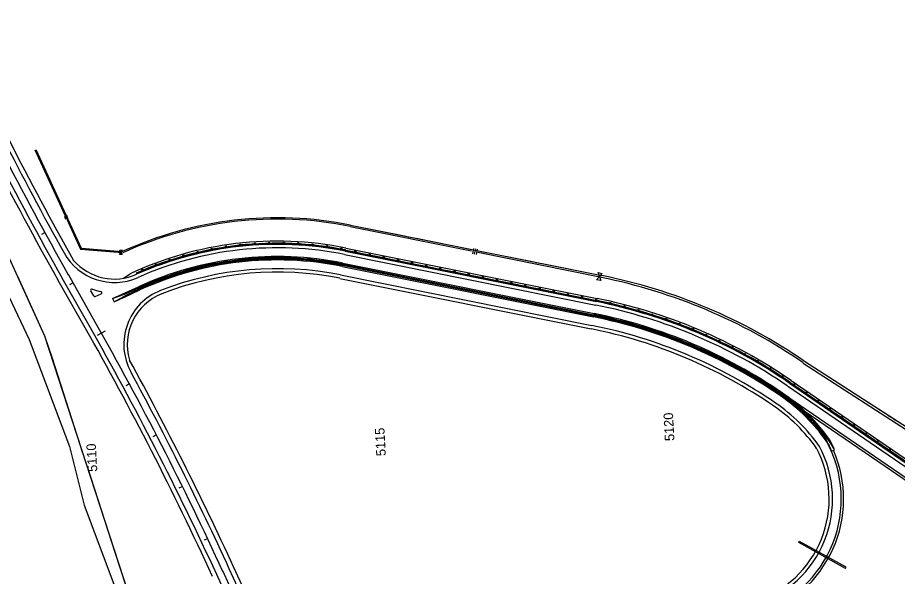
# Model space of a CAD drawing. Extents: x 192699 to 285914, y 194342 to 233219.
# Drawn here: x 255487 to 257009, y 225252 to 226219 of the extents above; entities that cross this region are included whole.
import ezdxf

# ---------------------------------------------------------------- set-up
doc = ezdxf.new("R2010")
doc.units = 0
for name, color, linetype in [('CENT LINE', 7, 'Continuous'), ('CONCRETE', 7, 'Continuous'), ('DRAINAGE', 7, 'Continuous'), ('Flood Plain', 7, 'Continuous'), ('GUARDRAIL', 7, 'Continuous'), ('R-W - CofA', 7, 'Continuous'), ('R_Proposed Guardrail', 7, 'Continuous'), ('ROAD', 7, 'Continuous'), ('SHOULDER', 7, 'Continuous'), ('STATIONING1', 7, 'Continuous'), ('STATIONING2', 7, 'Continuous')]:
    doc.layers.add(name, color=color, linetype=linetype)

msp = doc.modelspace()

# ---------------------------------------------------------------- linework, layer by layer
at = {"layer": 'CENT LINE'}
for p, q in [((255621.3, 225692.4), (255574.8, 225774.5)), ((256808.7, 225567.1), (256808.7, 225567.1)), ((255911.7, 225109.9), (255842.4, 225260.6))]:
    msp.add_line(p, q, dxfattribs=at)
for centre, start, end in [((260559.7, 228599.1), 204.63334, 209.53776), ((250636.4, 222867.7), 24.68573, 29.53776)]:
    msp.add_arc(centre, 5729.6, start, end, dxfattribs=at)
at = {"layer": 'CONCRETE'}
for p, q in [((256048.5, 225788.7), (256483.4, 225701.3)), ((256048.9, 225790.7), (256483.8, 225703.3)), ((256049.3, 225792.6), (256484.2, 225705.2)), ((256049.7, 225794.6), (256484.6, 225707.2)), ((255618.7, 225737.6), (255613.6, 225746.6)), ((255621.3, 225736.8), (255631.6, 225741.5)), ((255651.4, 225733), (255696.1, 225753.5)), ((255651.4, 225733), (255675, 225741.6)), ((255653.9, 225727.5), (255698.6, 225748)), ((255675, 225741.6), (255697, 225751.7)), ((255675.8, 225739.8), (255697.8, 225749.8)), ((255651.4, 225733), (255653.9, 225727.5)), ((255653.9, 225727.5), (255675.8, 225739.8)), ((256895, 225469), (256900.5, 225471.4))]:
    msp.add_line(p, q, dxfattribs=at)
for centre, radius, start, end in [((255936.2, 225229.9), 576, 78.6332, 114.6332), ((255936.2, 225229.9), 574, 78.6332, 114.6332), ((255936.2, 225229.9), 572, 78.6332, 114.6332), ((255936.2, 225229.9), 570, 78.6332, 114.6332), ((255615.3, 225747.6), 2, 70.8648, 209.5378), ((255654.7, 225860.9), 118, 250.8648, 258.537), ((255630.8, 225743.3), 2, 294.6333, 78.537), ((255620.4, 225738.6), 2, 209.5378, 294.6333), ((256310.2, 224840.1), 878.5, 55.5667, 78.6332), ((256310.2, 224840.1), 880.5, 55.5667, 78.6332), ((256310.2, 224840.1), 882.5, 55.5667, 78.6332), ((256310.2, 224840.1), 884.5, 55.5667, 78.6332), ((256628.9, 225304.8), 315, 34.935, 55.5667), ((256628.9, 225304.8), 317, 37.9253, 55.5667), ((256628.9, 225304.8), 319, 31.9782, 55.5667), ((256628.9, 225304.8), 321, 34.8747, 55.5667), ((256704.7, 225386.2), 207.5, 23.5057, 28.4767), ((256704.7, 225386.2), 213.5, 23.5057, 28.5678)]:
    msp.add_arc(centre, radius, start, end, dxfattribs=at)
at = {"layer": 'DRAINAGE'}
for p, q in [((256919.5, 225266.2), (256839, 225310.8)), ((256920.4, 225268), (256839.9, 225312.5))]:
    msp.add_line(p, q, dxfattribs=at)
for points in [[(256839, 225310.8), (256839.9, 225312.5)], [(256919.5, 225266.2), (256920.4, 225268)]]:
    msp.add_lwpolyline(points, dxfattribs=at)
at = {"layer": 'Flood Plain'}
msp.add_lwpolyline([(255395.7, 225896.3), (255506.8, 225662.2), (255577, 225476.9), (255602.4, 225375.5), (255658.9, 225225.2), (255662.8, 225141.3)], dxfattribs=at)
at = {"layer": 'GUARDRAIL'}
for points in [[(255695.8, 225778.5), (255711.8, 225785.3), (255730.1, 225792.3), (255750.3, 225799.3), (255769.1, 225805.1), (255785.5, 225809.6), (255801.8, 225813.6), (255817.2, 225817), (255836.4, 225820.5), (255864.8, 225824.6), (255894.6, 225827.4), (255920.3, 225828.7), (255947.5, 225828.8), (255972.8, 225827.8), (255998.4, 225825.7), (256025.5, 225822.2), (256043.5, 225819.2), (256063.3, 225815.3), (256489.1, 225729.7), (256511.9, 225724.8), (256537.4, 225718.6), (256560.1, 225712.4), (256582.9, 225705.6), (256605.4, 225698.2), (256628.6, 225689.9), (256651.8, 225680.8), (256675.9, 225670.6), (256701.8, 225658.7), (256725.7, 225646.9), (256752, 225632.8), (256774.4, 225619.9), (256797.7, 225605.5), (256816.3, 225593.3), (256823.4, 225588.5), (257132.2, 225376.8)], [(255693.8, 225749.9), (255697.1, 225751.4), (255720.6, 225761.6), (255747.3, 225771.7), (255771.5, 225779.5), (255799.2, 225787), (255819.1, 225791.6), (255840.5, 225795.6), (255863.3, 225799), (255884.9, 225801.3), (255914, 225803.2), (255941, 225803.6), (255969.4, 225802.7), (255993.6, 225800.8), (256019.3, 225797.6), (256038, 225794.5), (256049.3, 225792.4), (256484.1, 225705), (256514.5, 225698.3), (256547.7, 225689.7), (256580.8, 225679.8), (256610.3, 225669.7), (256632.5, 225661.3), (256658.3, 225650.7), (256681.6, 225640.3), (256702, 225630.5), (256724.1, 225619.2), (256751.7, 225603.9), (256771.3, 225592.2), (256788.9, 225581.1), (256809.1, 225567.7), (256809.4, 225567.5)], [(255694.4, 225748.6), (255697.7, 225750.1), (255721.2, 225760.2), (255747.8, 225770.2), (255772, 225778.1), (255799.5, 225785.6), (255819.4, 225790.1), (255840.8, 225794.1), (255863.5, 225797.5), (255885, 225799.9), (255914, 225801.7), (255941, 225802.1), (255969.3, 225801.2), (255993.4, 225799.3), (256019, 225796.1), (256037.8, 225793.1), (256049, 225790.9), (256483.8, 225703.5), (256514.1, 225696.9), (256547.2, 225688.3), (256580.4, 225678.3), (256609.8, 225668.3), (256631.9, 225659.9), (256657.7, 225649.3), (256681, 225639), (256701.3, 225629.2), (256723.4, 225617.9), (256750.9, 225602.6), (256770.5, 225590.9), (256788.1, 225579.9), (256808.2, 225566.5), (256808.4, 225566.3)]]:
    msp.add_lwpolyline(points, dxfattribs=at)
at = {"layer": 'R-W - CofA'}
for p, q in [((255518.4, 225991), (255596.8, 225820.1)), ((255534.4, 225668.3), (255409.4, 225941)), ((255572.5, 225876.2), (255567.5, 225873.9)), ((255573.3, 225874.5), (255568.3, 225872.2)), ((255574, 225872.8), (255569, 225870.6)), ((256062.9, 225860.3), (256497.8, 225772.9)), ((255665.9, 225813.1), (255664.1, 225817)), ((255664.1, 225817), (255668.4, 225816.6)), ((255668.4, 225816.6), (255665.9, 225813.1)), ((256275.9, 225819.7), (256274.1, 225810.5)), ((256279, 225819.1), (256277.1, 225809.9)), ((256282, 225818.5), (256280.2, 225809.3)), ((255663.5, 225809.6), (255665.9, 225813.1)), ((255667.8, 225809.2), (255663.5, 225809.6)), ((255665.9, 225813.1), (255667.8, 225809.2)), ((256488.8, 225765.6), (256493.7, 225771.1)), ((256493.7, 225771.1), (256491.3, 225778.1)), ((256491.3, 225778.1), (256498.5, 225776.7)), ((256498.5, 225776.7), (256493.7, 225771.1)), ((256493.7, 225771.1), (256496, 225764.2)), ((256496, 225764.2), (256488.8, 225765.6)), ((256848.3, 225624.8), (257163, 225421.8))]:
    msp.add_line(p, q, dxfattribs=at)
for points in [[(255517.1, 225990.4), (255569.4, 225876.4)], [(255518.4, 225991), (255542.5, 225938.5)], [(255543.3, 225936.8), (255544.2, 225934.8)], [(255545, 225933.1), (255545.9, 225931.1)], [(255546.7, 225929.4), (255570.7, 225877)], [(255572.1, 225870.4), (255595.8, 225818.7), (255668.1, 225812.9)], [(255573.5, 225871), (255596.8, 225820.1), (255598.5, 225820)], [(256062.4, 225857.8), (256272.5, 225815.6)], [(256062.9, 225860.3), (256159.6, 225840.9)], [(256162.7, 225840.2), (256166.4, 225839.5)], [(256169.5, 225838.9), (256173.3, 225838.1)], [(256176.4, 225837.5), (256273, 225818)], [(255596.8, 225820.1), (255668.2, 225814.4)], [(255600.4, 225819.8), (255602.6, 225819.6)], [(255604.5, 225819.5), (255606.7, 225819.3)], [(255608.5, 225819.2), (255668.2, 225814.4)], [(256283.5, 225813.4), (256497.3, 225770.4)], [(256284, 225815.8), (256380.7, 225796.4)], [(256383.8, 225795.8), (256387.5, 225795)], [(256390.7, 225794.4), (256394.4, 225793.6)], [(256397.5, 225793), (256497.8, 225772.9)], [(255547.1, 225629.1), (255534.4, 225668.3), (255487.2, 225771.1)], [(255693.6, 225177.2), (255534.4, 225668.3)], [(255600.1, 225465.7), (255547.1, 225629.1)], [(256846, 225621.3), (257150.3, 225424.9)], [(256848.3, 225624.8), (256988.3, 225534.5)], [(256992.8, 225531.6), (256998.2, 225528.1)], [(257002.7, 225525.2), (257008.1, 225521.7)], [(255603.4, 225455.3), (255601.6, 225460.9)], [(255606.8, 225444.9), (255605, 225450.5)], [(255655.9, 225293.4), (255608.3, 225440.2)], [(255655.8, 225175.1), (255693.6, 225177.2), (255655.9, 225293.4)]]:
    msp.add_lwpolyline(points, dxfattribs=at)
for centre, radius, start, end in [((255936.2, 225229.9), 643, 78.6332, 114.6332), ((255936.2, 225229.9), 640.7, 78.6332, 114.6332), ((256310.2, 224840.1), 951.5, 55.5667, 78.6332), ((256310.2, 224840.1), 948, 55.5667, 78.6332)]:
    msp.add_arc(centre, radius, start, end, dxfattribs=at)
at = {"layer": 'R_Proposed Guardrail'}
for p, q in [((256054.2, 225817.1), (256489.1, 225729.7)), ((256054.9, 225820.6), (256489.8, 225733.2)), ((255670.4, 225768.3), (255681.6, 225776)), ((256823.4, 225588.5), (257132.2, 225376.8)), ((256825.4, 225591.4), (257134.2, 225379.7)), ((256889.2, 225482.4), (256895, 225469))]:
    msp.add_line(p, q, dxfattribs=at)
for points in [[(255798.7, 225812.5), (255823.1, 225817.8)], [(255823.1, 225817.8), (255832.2, 225819.8), (255835.4, 225820.2)], [(255835.4, 225820.2), (255847.7, 225821.9)], [(255847.7, 225821.9), (255872.5, 225825.2)], [(255872.5, 225825.2), (255880.7, 225826.3), (255884.9, 225826.5)], [(255884.9, 225826.5), (255897.4, 225827.2)], [(255897.4, 225827.2), (255922.4, 225828.5)], [(255922.4, 225828.5), (255929.6, 225828.9), (255934.9, 225828.7)], [(255934.9, 225828.7), (255947.4, 225828.3)], [(255947.4, 225828.3), (255972.3, 225827.6)], [(255972.3, 225827.6), (255978.5, 225827.4), (255984.8, 225826.7)], [(255984.8, 225826.7), (255997.2, 225825.3)], [(255997.2, 225825.3), (256022.1, 225822.5)], [(256022.1, 225822.5), (256027.1, 225821.9), (256034.4, 225820.7)], [(256034.4, 225820.7), (256046.7, 225818.5)], [(256046.7, 225818.5), (256054.2, 225817.1), (256054.2, 225817.1), (256071.3, 225813.7)], [(255750.6, 225799), (255774.5, 225806.3)], [(255774.5, 225806.3), (255784.4, 225809.3), (255786.5, 225809.8)], [(255786.5, 225809.8), (255798.7, 225812.5)], [(256071.3, 225813.7), (256083.5, 225811.3)], [(256083.5, 225811.3), (256095.8, 225808.8)], [(256095.8, 225808.8), (256120.3, 225803.9)], [(256120.3, 225803.9), (256132.5, 225801.4)], [(256132.5, 225801.4), (256144.8, 225798.9)], [(255703.8, 225781.5), (255727, 225790.8)], [(255727, 225790.8), (255737.6, 225795), (255738.6, 225795.3)], [(255738.6, 225795.3), (255750.6, 225799)], [(256144.8, 225798.9), (256169.3, 225794)], [(256169.3, 225794), (256181.5, 225791.6)], [(256181.5, 225791.6), (256193.8, 225789.1)], [(256193.8, 225789.1), (256218.3, 225784.2)], [(255692.1, 225776.9), (255703.8, 225781.5)], [(256218.3, 225784.2), (256230.6, 225781.7)], [(256230.6, 225781.7), (256242.8, 225779.2)], [(256242.8, 225779.2), (256267.3, 225774.3)], [(256267.3, 225774.3), (256279.6, 225771.8)], [(256279.6, 225771.8), (256291.8, 225769.4)], [(256291.8, 225769.4), (256316.3, 225764.5)], [(256316.3, 225764.5), (256328.6, 225762)], [(256328.6, 225762), (256340.8, 225759.5)], [(256340.8, 225759.5), (256365.3, 225754.6)], [(256365.3, 225754.6), (256377.6, 225752.1)], [(256377.6, 225752.1), (256389.9, 225749.7)], [(256389.9, 225749.7), (256414.4, 225744.7)], [(256414.4, 225744.7), (256426.6, 225742.3)], [(256426.6, 225742.3), (256438.9, 225739.8)], [(256438.9, 225739.8), (256463.4, 225734.9)], [(256463.4, 225734.9), (256475.6, 225732.4)], [(256475.6, 225732.4), (256487.9, 225730)], [(256487.9, 225730), (256489.1, 225729.7), (256489.1, 225729.7), (256512.2, 225724.3)], [(256512.2, 225724.3), (256524.4, 225721.4)], [(256524.4, 225721.4), (256536.5, 225718.5)], [(256536.5, 225718.5), (256547.7, 225715.9), (256560.6, 225711.9)], [(256560.6, 225711.9), (256572.6, 225708.3)], [(256572.6, 225708.3), (256584.5, 225704.6)], [(256584.5, 225704.6), (256605.3, 225698.2), (256608.4, 225697)], [(256608.4, 225697), (256620, 225692.6)], [(256620, 225692.6), (256631.7, 225688.1)], [(256631.7, 225688.1), (256655.1, 225679.2)], [(256655.1, 225679.2), (256661.6, 225676.7), (256666.6, 225674.4)], [(256666.6, 225674.4), (256678, 225669.2)], [(256678, 225669.2), (256700.7, 225658.8)], [(256700.7, 225658.8), (256712, 225653.6)], [(256712, 225653.6), (256716.3, 225651.6), (256723.2, 225647.9)], [(256723.2, 225647.9), (256745.1, 225636)], [(256745.1, 225636), (256756.1, 225630)], [(256756.1, 225630), (256767.1, 225624)], [(256767.1, 225624), (256769.3, 225622.9), (256788.3, 225610.8)], [(256788.3, 225610.8), (256798.9, 225604.2)], [(256798.9, 225604.2), (256809.5, 225597.5)], [(256809.5, 225597.5), (256820.2, 225590.7), (256823.4, 225588.5), (256823.4, 225588.5), (256830.3, 225583.7)], [(256830.3, 225583.7), (256840.6, 225576.7)], [(256840.6, 225576.7), (256851, 225569.6)], [(256851, 225569.6), (256871.6, 225555.5)], [(256871.6, 225555.5), (256881.9, 225548.4)], [(256881.9, 225548.4), (256892.2, 225541.3)], [(256892.2, 225541.3), (256912.8, 225527.2)], [(256912.8, 225527.2), (256923.1, 225520.1)], [(256923.1, 225520.1), (256933.4, 225513.1)], [(256933.4, 225513.1), (256954, 225498.9)], [(256954, 225498.9), (256964.4, 225491.9)], [(256964.4, 225491.9), (256974.7, 225484.8)], [(256974.7, 225484.8), (256995.3, 225470.7)], [(256995.3, 225470.7), (257005.6, 225463.6)], [(257005.6, 225463.6), (257015.9, 225456.5)]]:
    msp.add_lwpolyline(points, dxfattribs=at)
for centre in [(255822.9, 225818.9), (255847.6, 225823), (255872.4, 225826.3), (255897.4, 225828.3), (255922.3, 225829.6), (255947.4, 225829.4), (255972.4, 225828.7), (255997.3, 225826.4), (256022.2, 225823.6), (256046.9, 225819.6), (255750.3, 225800), (255774.2, 225807.4), (255798.4, 225813.5), (256071.5, 225814.8), (256096, 225809.9), (256120.5, 225804.9), (256145, 225800), (255726.6, 225791.8), (256169.5, 225795.1), (256194, 225790.2), (256218.5, 225785.2), (255703.3, 225782.6), (256243, 225780.3), (256267.5, 225775.4), (256292, 225770.5), (256316.6, 225765.5), (256341.1, 225760.6), (256365.6, 225755.7), (256390.1, 225750.8), (256414.6, 225745.8), (256439.1, 225740.9), (256463.6, 225736), (256488.1, 225731), (256512.5, 225725.3), (256536.8, 225719.6), (256561, 225713), (256584.9, 225705.6), (256608.8, 225698.1), (256632.1, 225689.2), (256655.5, 225680.3), (256678.4, 225670.2), (256701.1, 225659.8), (256723.7, 225648.9), (256745.7, 225636.9), (256767.6, 225625), (256788.9, 225611.8), (256810, 225598.4), (256831, 225584.7), (256851.6, 225570.5), (256872.2, 225556.4), (256892.8, 225542.2), (256913.4, 225528.1), (256934, 225514), (256954.7, 225499.8), (256975.3, 225485.7), (256995.9, 225471.6)]:
    msp.add_circle(centre, 1.1, dxfattribs=at)
for centre, radius, start, end in [((255936.2, 225229.9), 602.5, 78.6332, 114.9955), ((255936.2, 225229.9), 599, 78.6332, 114.0444), ((256310.2, 224840.1), 907.5, 55.5667, 78.6332), ((256310.2, 224840.1), 911, 55.5667, 78.6332), ((256815.8, 225450.5), 80, 23.5057, 37.9253)]:
    msp.add_arc(centre, radius, start, end, dxfattribs=at)
at = {"layer": 'ROAD'}
for p, q in [((256052.7, 225809.3), (256487.5, 225721.9)), ((256048.5, 225788.7), (256483.4, 225701.3)), ((256049.7, 225794.6), (256484.6, 225707.2)), ((256045.6, 225774), (256480.4, 225686.6)), ((255610.9, 225686.5), (255564.3, 225768.6)), ((255669.4, 225741.2), (255696.1, 225753.5)), ((255671.9, 225735.8), (255698.6, 225748)), ((256818.9, 225581.9), (257127.7, 225370.2)), ((256810.4, 225569.5), (257119.2, 225357.8)), ((255898.7, 225109.3), (255831.5, 225255.6)), ((255922.7, 225114.6), (255853.3, 225265.6))]:
    msp.add_line(p, q, dxfattribs=at)
for centre, radius, start, end in [((260559.7, 228599.1), 5717.6, 204.6333, 209.1722), ((260559.7, 228599.1), 5741.6, 204.63334, 209.53776), ((255936.2, 225229.9), 591, 78.6332, 114.0444), ((255654.7, 225860.9), 100, 209.1722, 294.0444), ((255936.2, 225229.9), 576, 78.6332, 114.6332), ((255936.2, 225229.9), 570, 78.6332, 114.6332), ((255936.2, 225229.9), 555, 78.6332, 111.318), ((255770.8, 225653.8), 100, 111.318, 208.4853), ((256310.2, 224840.1), 899.5, 55.5667, 78.6332), ((256310.2, 224840.1), 878.5, 55.5667, 78.6332), ((256310.2, 224840.1), 884.5, 55.5667, 78.6332), ((250636.4, 222867.7), 5717.6, 24.6857, 29.5378), ((256310.2, 224840.1), 863.5, 55.5667, 78.6332), ((250636.4, 222867.7), 5741.6, 24.68573, 28.48527), ((256628.9, 225304.8), 315, 34.935, 55.5667), ((256628.9, 225304.8), 300, 35.0977, 55.5667), ((256704.7, 225386.2), 207.5, 288.0667, 28.4767), ((256704.7, 225386.2), 192.5, 288.0667, 28.2264)]:
    msp.add_arc(centre, radius, start, end, dxfattribs=at)
at = {"layer": 'SHOULDER'}
for p, q in [((256053.8, 225815.2), (256488.7, 225727.8)), ((255603.9, 225682.5), (255557.4, 225764.6)), ((256044.4, 225768.1), (256479.2, 225680.7)), ((256822.3, 225586.9), (257131.1, 225375.2)), ((256849.8, 225537.7), (257116.9, 225354.5)), ((255879.3, 225228.1), (255860.5, 225269))]:
    msp.add_line(p, q, dxfattribs=at)
for centre, radius, start, end in [((260559.7, 228599.1), 5709.6, 204.6333, 209.3673), ((260559.7, 228599.1), 5749.6, 204.63334, 209.53776), ((255936.2, 225229.9), 597, 78.6332, 114.0444), ((255654.7, 225860.9), 94, 221.1104, 294.0444), ((255936.2, 225229.9), 549, 78.6332, 111.318), ((255770.8, 225653.8), 94, 111.318, 196.74), ((256310.2, 224840.1), 905.5, 55.5667, 78.6332), ((250636.4, 222867.7), 5709.6, 24.6857, 29.5378), ((256310.2, 224840.1), 857.5, 55.5667, 78.6332), ((250636.4, 222867.7), 5749.6, 24.68573, 28.67595), ((256628.9, 225304.8), 294, 35.0977, 55.5667), ((256628.9, 225304.8), 319, 34.935, 45.8451), ((256704.7, 225386.2), 186.5, 288.0667, 28.2264), ((256704.7, 225386.2), 211.5, 288.0667, 23.5057)]:
    msp.add_arc(centre, radius, start, end, dxfattribs=at)
at = {"layer": 'STATIONING2'}
for points in [[(255528.7, 225844.8), (255534, 225847.7)], [(255577.5, 225757.5), (255582.8, 225760.4)], [(255625, 225669.5), (255639, 225677.3)], [(255674.9, 225582.9), (255680.2, 225585.8)], [(255721.6, 225494.6), (255726.9, 225497.3)], [(255766.6, 225405.4), (255772, 225408.1)], [(255810.1, 225315.5), (255815.6, 225318.1)]]:
    msp.add_lwpolyline(points, dxfattribs=at)

# ---------------------------------------------------------------- texts
at = {"layer": 'STATIONING1'}
for s, p in [('5120', (256623.5, 225487.1)), ('5115', (256124.2, 225461)), ('5110', (255624.9, 225433.6))]:
    msp.add_text(s, height=16.5, rotation=93.0667, dxfattribs=at).set_placement(p)

doc.saveas('drawing.dxf')
